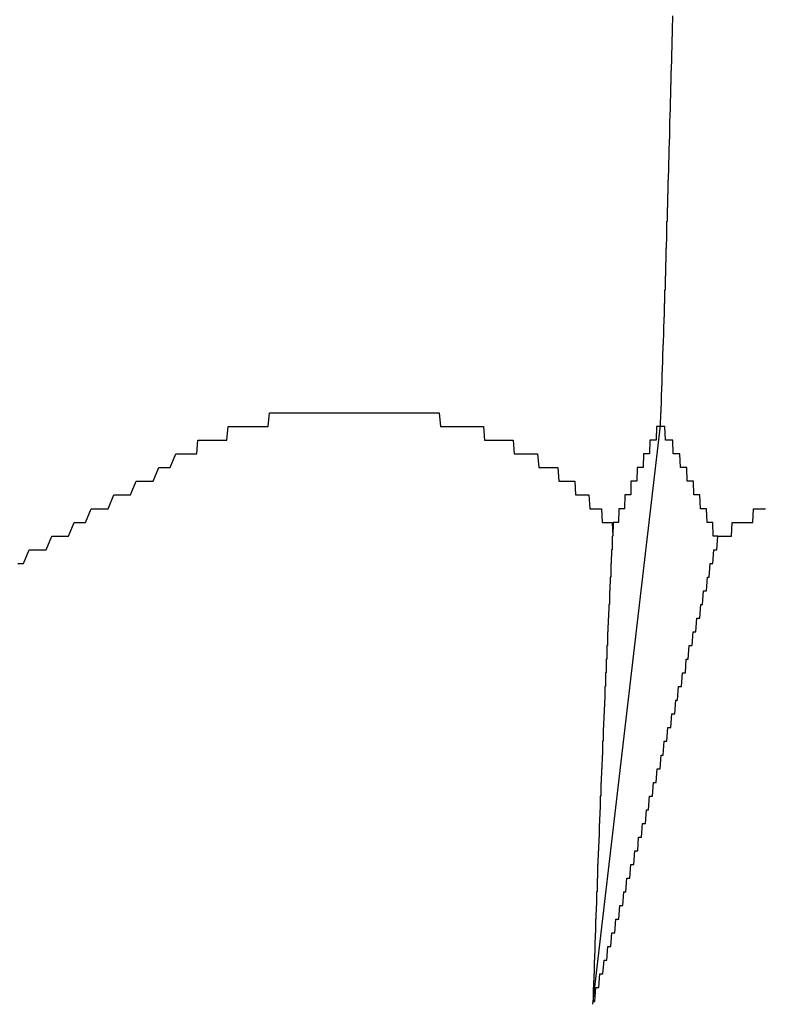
# Model space of a CAD drawing. Extents: x 1107 to 4046, y 937 to 3355.
# Tile 558 of 656: x 2163.035 to 2163.579, y 2701.211 to 2701.93. Entities that reach past the tile are written whole.
import ezdxf

# ---------------------------------------------------------------- set-up
doc = ezdxf.new("R2010")
doc.units = 0
doc.layers.add('KF_VIDA_L___C_REAR', color=7, linetype='CONTINUOUS')

# ---------------------------------------------------------------- blocks, each defined once
blk = doc.blocks.new('KF_VIDA_L___C_REAR')
at = {"layer": 'KF_VIDA_L___C_REAR'}
blk.add_line((-23.525901, 1011.997834), (-23.476484, 1012.420874), dxfattribs=at)
for points in [[(-23.4765, 1012.42, 0), (-23.4763, 1012.43, 0), (-23.4762, 1012.43, 0), (-23.476, 1012.43, 0), (-23.4758, 1012.44, 0), (-23.4757, 1012.44, 0), (-23.4755, 1012.45, 0), (-23.4754, 1012.45, 0), (-23.4752, 1012.46, 0), (-23.4751, 1012.46, 0), (-23.4749, 1012.47, 0), (-23.4748, 1012.47, 0), (-23.4746, 1012.48, 0), (-23.4745, 1012.48, 0), (-23.4743, 1012.48, 0), (-23.4742, 1012.49, 0), (-23.474, 1012.49, 0), (-23.4739, 1012.5, 0), (-23.4737, 1012.5, 0), (-23.4736, 1012.51, 0), (-23.4734, 1012.51, 0), (-23.4733, 1012.52, 0), (-23.4731, 1012.52, 0), (-23.473, 1012.52, 0), (-23.4729, 1012.53, 0), (-23.4727, 1012.53, 0), (-23.4726, 1012.54, 0), (-23.4725, 1012.54, 0), (-23.4723, 1012.55, 0), (-23.4722, 1012.55, 0), (-23.472, 1012.56, 0), (-23.4719, 1012.56, 0), (-23.4718, 1012.57, 0), (-23.4717, 1012.57, 0), (-23.4715, 1012.57, 0), (-23.4714, 1012.58, 0), (-23.4713, 1012.58, 0), (-23.4711, 1012.59, 0), (-23.471, 1012.59, 0), (-23.4709, 1012.6, 0), (-23.4708, 1012.6, 0), (-23.4706, 1012.6, 0), (-23.4705, 1012.61, 0), (-23.4704, 1012.61, 0), (-23.4703, 1012.62, 0), (-23.4701, 1012.62, 0), (-23.47, 1012.63, 0), (-23.4699, 1012.63, 0), (-23.4698, 1012.63, 0), (-23.4697, 1012.64, 0), (-23.4696, 1012.64, 0), (-23.4694, 1012.65, 0), (-23.4693, 1012.65, 0), (-23.4692, 1012.66, 0), (-23.4691, 1012.66, 0), (-23.469, 1012.66, 0), (-23.4689, 1012.67, 0), (-23.4688, 1012.67, 0), (-23.4687, 1012.68, 0), (-23.4686, 1012.68, 0), (-23.4685, 1012.68, 0), (-23.4683, 1012.69, 0), (-23.4682, 1012.69, 0), (-23.4681, 1012.7, 0), (-23.468, 1012.7, 0), (-23.4679, 1012.7, 0), (-23.4678, 1012.71, 0), (-23.4677, 1012.71, 0), (-23.4676, 1012.72, 0)], [(-23.8306, 1012.4, 0), (-23.8299, 1012.4, 0), (-23.8292, 1012.4, 0), (-23.8285, 1012.4, 0), (-23.8278, 1012.4, 0), (-23.8271, 1012.4, 0), (-23.8264, 1012.4, 0), (-23.8256, 1012.4, 0), (-23.8249, 1012.4, 0), (-23.8242, 1012.4, 0), (-23.8235, 1012.4, 0), (-23.8227, 1012.4, 0), (-23.822, 1012.4, 0), (-23.8212, 1012.4, 0), (-23.8205, 1012.4, 0), (-23.8198, 1012.4, 0), (-23.819, 1012.4, 0), (-23.8182, 1012.4, 0), (-23.8175, 1012.4, 0), (-23.8167, 1012.4, 0), (-23.816, 1012.4, 0), (-23.8152, 1012.4, 0), (-23.8144, 1012.41, 0), (-23.8136, 1012.41, 0), (-23.8129, 1012.41, 0), (-23.8121, 1012.41, 0), (-23.8113, 1012.41, 0), (-23.8105, 1012.41, 0), (-23.8097, 1012.41, 0), (-23.8089, 1012.41, 0), (-23.8081, 1012.41, 0), (-23.8073, 1012.41, 0), (-23.8065, 1012.41, 0), (-23.8057, 1012.41, 0), (-23.8049, 1012.41, 0), (-23.8041, 1012.41, 0), (-23.8033, 1012.41, 0), (-23.8025, 1012.41, 0), (-23.8016, 1012.41, 0), (-23.8008, 1012.41, 0), (-23.8, 1012.41, 0), (-23.7992, 1012.41, 0), (-23.7983, 1012.41, 0), (-23.7975, 1012.41, 0), (-23.7966, 1012.41, 0), (-23.7958, 1012.41, 0), (-23.795, 1012.41, 0), (-23.7941, 1012.41, 0), (-23.7933, 1012.41, 0), (-23.7924, 1012.42, 0), (-23.7916, 1012.42, 0), (-23.7907, 1012.42, 0), (-23.7898, 1012.42, 0), (-23.789, 1012.42, 0), (-23.7881, 1012.42, 0), (-23.7873, 1012.42, 0), (-23.7864, 1012.42, 0), (-23.7855, 1012.42, 0), (-23.7846, 1012.42, 0), (-23.7838, 1012.42, 0), (-23.7829, 1012.42, 0), (-23.782, 1012.42, 0), (-23.7811, 1012.42, 0), (-23.7802, 1012.42, 0), (-23.7793, 1012.42, 0), (-23.7785, 1012.42, 0), (-23.7776, 1012.42, 0), (-23.7767, 1012.42, 0), (-23.7758, 1012.42, 0), (-23.7749, 1012.42, 0), (-23.774, 1012.42, 0), (-23.7731, 1012.42, 0), (-23.7722, 1012.42, 0), (-23.7713, 1012.42, 0), (-23.7703, 1012.42, 0), (-23.7694, 1012.42, 0), (-23.7685, 1012.42, 0), (-23.7676, 1012.42, 0), (-23.7667, 1012.42, 0), (-23.7658, 1012.42, 0), (-23.7649, 1012.42, 0), (-23.7639, 1012.42, 0), (-23.763, 1012.42, 0), (-23.7621, 1012.43, 0), (-23.7612, 1012.43, 0), (-23.7602, 1012.43, 0), (-23.7593, 1012.43, 0), (-23.7584, 1012.43, 0), (-23.7574, 1012.43, 0), (-23.7565, 1012.43, 0), (-23.7556, 1012.43, 0), (-23.7546, 1012.43, 0), (-23.7537, 1012.43, 0), (-23.7528, 1012.43, 0), (-23.7518, 1012.43, 0), (-23.7509, 1012.43, 0), (-23.7499, 1012.43, 0), (-23.749, 1012.43, 0), (-23.748, 1012.43, 0), (-23.7471, 1012.43, 0), (-23.7462, 1012.43, 0), (-23.7452, 1012.43, 0), (-23.7443, 1012.43, 0), (-23.7433, 1012.43, 0), (-23.7424, 1012.43, 0), (-23.7414, 1012.43, 0), (-23.7405, 1012.43, 0), (-23.7395, 1012.43, 0), (-23.7385, 1012.43, 0), (-23.7376, 1012.43, 0), (-23.7366, 1012.43, 0), (-23.7357, 1012.43, 0), (-23.7347, 1012.43, 0), (-23.7338, 1012.43, 0), (-23.7328, 1012.43, 0), (-23.7318, 1012.43, 0), (-23.7309, 1012.43, 0), (-23.7299, 1012.43, 0), (-23.729, 1012.43, 0), (-23.728, 1012.43, 0), (-23.727, 1012.43, 0), (-23.7261, 1012.43, 0), (-23.7251, 1012.43, 0), (-23.7242, 1012.43, 0), (-23.7232, 1012.43, 0), (-23.7222, 1012.43, 0), (-23.7213, 1012.43, 0), (-23.7203, 1012.43, 0), (-23.7194, 1012.43, 0), (-23.7184, 1012.43, 0), (-23.7174, 1012.43, 0), (-23.7165, 1012.43, 0), (-23.7155, 1012.43, 0), (-23.7145, 1012.43, 0), (-23.7136, 1012.43, 0), (-23.7126, 1012.43, 0), (-23.7117, 1012.43, 0), (-23.7107, 1012.43, 0), (-23.7097, 1012.43, 0), (-23.7088, 1012.43, 0), (-23.7078, 1012.43, 0), (-23.7069, 1012.43, 0), (-23.7059, 1012.43, 0), (-23.705, 1012.43, 0), (-23.704, 1012.43, 0), (-23.703, 1012.43, 0), (-23.7021, 1012.43, 0), (-23.7011, 1012.43, 0), (-23.7002, 1012.43, 0), (-23.6992, 1012.43, 0), (-23.6983, 1012.43, 0), (-23.6973, 1012.43, 0), (-23.6964, 1012.43, 0), (-23.6954, 1012.43, 0), (-23.6945, 1012.43, 0), (-23.6935, 1012.43, 0), (-23.6926, 1012.43, 0), (-23.6917, 1012.43, 0), (-23.6907, 1012.43, 0), (-23.6898, 1012.43, 0), (-23.6888, 1012.43, 0), (-23.6879, 1012.43, 0), (-23.6869, 1012.43, 0), (-23.686, 1012.43, 0), (-23.6851, 1012.43, 0), (-23.6841, 1012.43, 0), (-23.6832, 1012.43, 0), (-23.6823, 1012.43, 0), (-23.6814, 1012.43, 0), (-23.6804, 1012.43, 0), (-23.6795, 1012.43, 0), (-23.6786, 1012.43, 0), (-23.6776, 1012.43, 0), (-23.6767, 1012.43, 0), (-23.6758, 1012.43, 0), (-23.6749, 1012.43, 0), (-23.6739, 1012.43, 0), (-23.673, 1012.43, 0), (-23.6721, 1012.43, 0), (-23.6711, 1012.43, 0), (-23.6702, 1012.43, 0), (-23.6693, 1012.43, 0), (-23.6683, 1012.43, 0), (-23.6674, 1012.43, 0), (-23.6665, 1012.43, 0), (-23.6655, 1012.43, 0), (-23.6646, 1012.43, 0), (-23.6636, 1012.43, 0), (-23.6627, 1012.43, 0), (-23.6618, 1012.43, 0), (-23.6608, 1012.43, 0), (-23.6599, 1012.43, 0), (-23.6589, 1012.43, 0), (-23.658, 1012.43, 0), (-23.6571, 1012.43, 0), (-23.6561, 1012.43, 0), (-23.6552, 1012.43, 0), (-23.6542, 1012.43, 0), (-23.6533, 1012.43, 0), (-23.6523, 1012.43, 0), (-23.6514, 1012.43, 0), (-23.6505, 1012.43, 0), (-23.6495, 1012.43, 0), (-23.6486, 1012.43, 0), (-23.6476, 1012.43, 0), (-23.6467, 1012.43, 0), (-23.6457, 1012.43, 0), (-23.6448, 1012.43, 0), (-23.6438, 1012.43, 0), (-23.6429, 1012.43, 0), (-23.642, 1012.43, 0), (-23.641, 1012.43, 0), (-23.6401, 1012.43, 0), (-23.6391, 1012.43, 0), (-23.6382, 1012.43, 0), (-23.6373, 1012.42, 0), (-23.6363, 1012.42, 0), (-23.6354, 1012.42, 0), (-23.6344, 1012.42, 0), (-23.6335, 1012.42, 0), (-23.6326, 1012.42, 0), (-23.6316, 1012.42, 0), (-23.6307, 1012.42, 0), (-23.6298, 1012.42, 0), (-23.6288, 1012.42, 0), (-23.6279, 1012.42, 0), (-23.627, 1012.42, 0), (-23.626, 1012.42, 0), (-23.6251, 1012.42, 0), (-23.6242, 1012.42, 0), (-23.6232, 1012.42, 0), (-23.6223, 1012.42, 0), (-23.6214, 1012.42, 0), (-23.6205, 1012.42, 0), (-23.6196, 1012.42, 0), (-23.6186, 1012.42, 0), (-23.6177, 1012.42, 0), (-23.6168, 1012.42, 0), (-23.6159, 1012.42, 0), (-23.615, 1012.42, 0), (-23.614, 1012.42, 0), (-23.6131, 1012.42, 0), (-23.6122, 1012.42, 0), (-23.6113, 1012.42, 0), (-23.6104, 1012.42, 0), (-23.6095, 1012.42, 0), (-23.6086, 1012.42, 0), (-23.6077, 1012.42, 0), (-23.6068, 1012.42, 0), (-23.6059, 1012.42, 0), (-23.605, 1012.41, 0), (-23.6041, 1012.41, 0), (-23.6032, 1012.41, 0), (-23.6023, 1012.41, 0), (-23.6014, 1012.41, 0), (-23.6005, 1012.41, 0), (-23.5996, 1012.41, 0), (-23.5988, 1012.41, 0), (-23.5979, 1012.41, 0), (-23.597, 1012.41, 0), (-23.5961, 1012.41, 0), (-23.5953, 1012.41, 0), (-23.5944, 1012.41, 0), (-23.5935, 1012.41, 0), (-23.5926, 1012.41, 0), (-23.5918, 1012.41, 0), (-23.5909, 1012.41, 0), (-23.5901, 1012.41, 0), (-23.5892, 1012.41, 0), (-23.5883, 1012.41, 0), (-23.5875, 1012.41, 0), (-23.5866, 1012.41, 0), (-23.5858, 1012.41, 0), (-23.585, 1012.41, 0), (-23.5841, 1012.41, 0), (-23.5833, 1012.4, 0), (-23.5824, 1012.4, 0), (-23.5816, 1012.4, 0), (-23.5808, 1012.4, 0), (-23.5799, 1012.4, 0), (-23.5791, 1012.4, 0), (-23.5783, 1012.4, 0), (-23.5775, 1012.4, 0), (-23.5766, 1012.4, 0), (-23.5758, 1012.4, 0), (-23.575, 1012.4, 0), (-23.5742, 1012.4, 0), (-23.5734, 1012.4, 0), (-23.5726, 1012.4, 0), (-23.5718, 1012.4, 0), (-23.571, 1012.4, 0), (-23.5702, 1012.4, 0), (-23.5694, 1012.4, 0), (-23.5686, 1012.4, 0), (-23.5678, 1012.4, 0), (-23.5671, 1012.4, 0), (-23.5663, 1012.4, 0), (-23.5655, 1012.39, 0), (-23.5647, 1012.39, 0), (-23.564, 1012.39, 0), (-23.5632, 1012.39, 0), (-23.5624, 1012.39, 0), (-23.5617, 1012.39, 0), (-23.5609, 1012.39, 0), (-23.5602, 1012.39, 0), (-23.5594, 1012.39, 0), (-23.5587, 1012.39, 0), (-23.5579, 1012.39, 0), (-23.5572, 1012.39, 0), (-23.5564, 1012.39, 0), (-23.5557, 1012.39, 0), (-23.555, 1012.39, 0), (-23.5543, 1012.39, 0), (-23.5535, 1012.39, 0), (-23.5528, 1012.39, 0), (-23.5521, 1012.39, 0), (-23.5514, 1012.39, 0), (-23.5507, 1012.38, 0), (-23.55, 1012.38, 0), (-23.5493, 1012.38, 0), (-23.5486, 1012.38, 0), (-23.5479, 1012.38, 0), (-23.5472, 1012.38, 0), (-23.5465, 1012.38, 0), (-23.5458, 1012.38, 0), (-23.5452, 1012.38, 0), (-23.5445, 1012.38, 0), (-23.5438, 1012.38, 0), (-23.5431, 1012.38, 0), (-23.5425, 1012.38, 0), (-23.5418, 1012.38, 0), (-23.5412, 1012.38, 0), (-23.5405, 1012.38, 0), (-23.5399, 1012.38, 0), (-23.5392, 1012.38, 0), (-23.5386, 1012.37, 0), (-23.538, 1012.37, 0), (-23.5373, 1012.37, 0), (-23.5367, 1012.37, 0), (-23.5361, 1012.37, 0), (-23.5355, 1012.37, 0), (-23.5349, 1012.37, 0), (-23.5342, 1012.37, 0), (-23.5336, 1012.37, 0), (-23.533, 1012.37, 0), (-23.5324, 1012.37, 0), (-23.5318, 1012.37, 0), (-23.5312, 1012.37, 0), (-23.5306, 1012.37, 0), (-23.53, 1012.37, 0), (-23.5294, 1012.37, 0), (-23.5288, 1012.37, 0), (-23.5282, 1012.36, 0), (-23.5276, 1012.36, 0), (-23.5271, 1012.36, 0), (-23.5265, 1012.36, 0), (-23.5259, 1012.36, 0), (-23.5253, 1012.36, 0), (-23.5247, 1012.36, 0), (-23.5242, 1012.36, 0), (-23.5236, 1012.36, 0), (-23.523, 1012.36, 0), (-23.5225, 1012.36, 0), (-23.5219, 1012.36, 0), (-23.5214, 1012.36, 0), (-23.5208, 1012.36, 0), (-23.5203, 1012.36, 0), (-23.5197, 1012.36, 0), (-23.5192, 1012.35, 0), (-23.5186, 1012.35, 0), (-23.5181, 1012.35, 0), (-23.5175, 1012.35, 0), (-23.517, 1012.35, 0), (-23.5165, 1012.35, 0), (-23.516, 1012.35, 0), (-23.5154, 1012.35, 0), (-23.5149, 1012.35, 0), (-23.5144, 1012.35, 0), (-23.5139, 1012.35, 0), (-23.5134, 1012.35, 0), (-23.5129, 1012.35, 0), (-23.5124, 1012.35, 0), (-23.5119, 1012.35, 0), (-23.5114, 1012.34, 0)], [(-23.4765, 1012.42, 0), (-23.4767, 1012.42, 0), (-23.4769, 1012.42, 0), (-23.4772, 1012.42, 0), (-23.4774, 1012.42, 0), (-23.4776, 1012.42, 0), (-23.4778, 1012.42, 0), (-23.4781, 1012.42, 0), (-23.4783, 1012.42, 0), (-23.4785, 1012.42, 0), (-23.4788, 1012.42, 0), (-23.479, 1012.42, 0), (-23.4792, 1012.42, 0), (-23.4795, 1012.42, 0), (-23.4797, 1012.41, 0), (-23.4799, 1012.41, 0), (-23.4802, 1012.41, 0), (-23.4804, 1012.41, 0), (-23.4806, 1012.41, 0), (-23.4809, 1012.41, 0), (-23.4811, 1012.41, 0), (-23.4814, 1012.41, 0), (-23.4816, 1012.41, 0), (-23.4818, 1012.41, 0), (-23.4821, 1012.41, 0), (-23.4823, 1012.41, 0), (-23.4826, 1012.41, 0), (-23.4828, 1012.41, 0), (-23.4831, 1012.41, 0), (-23.4833, 1012.41, 0), (-23.4836, 1012.41, 0), (-23.4838, 1012.41, 0), (-23.4841, 1012.41, 0), (-23.4843, 1012.41, 0), (-23.4846, 1012.4, 0), (-23.4848, 1012.4, 0), (-23.4851, 1012.4, 0), (-23.4853, 1012.4, 0), (-23.4856, 1012.4, 0), (-23.4858, 1012.4, 0), (-23.4861, 1012.4, 0), (-23.4863, 1012.4, 0), (-23.4866, 1012.4, 0), (-23.4869, 1012.4, 0), (-23.4871, 1012.4, 0), (-23.4874, 1012.4, 0), (-23.4876, 1012.4, 0), (-23.4879, 1012.4, 0), (-23.4882, 1012.4, 0), (-23.4884, 1012.4, 0), (-23.4887, 1012.4, 0), (-23.4889, 1012.4, 0), (-23.4892, 1012.39, 0), (-23.4895, 1012.39, 0), (-23.4897, 1012.39, 0), (-23.49, 1012.39, 0), (-23.4903, 1012.39, 0), (-23.4905, 1012.39, 0), (-23.4908, 1012.39, 0), (-23.4911, 1012.39, 0), (-23.4913, 1012.39, 0), (-23.4916, 1012.39, 0), (-23.4919, 1012.39, 0), (-23.4922, 1012.39, 0), (-23.4924, 1012.39, 0), (-23.4927, 1012.39, 0), (-23.493, 1012.39, 0), (-23.4933, 1012.39, 0), (-23.4935, 1012.39, 0), (-23.4938, 1012.38, 0), (-23.4941, 1012.38, 0), (-23.4944, 1012.38, 0), (-23.4947, 1012.38, 0), (-23.4949, 1012.38, 0), (-23.4952, 1012.38, 0), (-23.4955, 1012.38, 0), (-23.4958, 1012.38, 0), (-23.4961, 1012.38, 0), (-23.4963, 1012.38, 0), (-23.4966, 1012.38, 0), (-23.4969, 1012.38, 0), (-23.4972, 1012.38, 0), (-23.4975, 1012.38, 0), (-23.4978, 1012.38, 0), (-23.4981, 1012.38, 0), (-23.4983, 1012.37, 0), (-23.4986, 1012.37, 0), (-23.4989, 1012.37, 0), (-23.4992, 1012.37, 0), (-23.4995, 1012.37, 0), (-23.4998, 1012.37, 0), (-23.5001, 1012.37, 0), (-23.5004, 1012.37, 0), (-23.5007, 1012.37, 0), (-23.501, 1012.37, 0), (-23.5013, 1012.37, 0), (-23.5016, 1012.37, 0), (-23.5019, 1012.37, 0), (-23.5022, 1012.37, 0), (-23.5025, 1012.37, 0), (-23.5028, 1012.36, 0), (-23.5031, 1012.36, 0), (-23.5034, 1012.36, 0), (-23.5037, 1012.36, 0), (-23.504, 1012.36, 0), (-23.5043, 1012.36, 0), (-23.5046, 1012.36, 0), (-23.5049, 1012.36, 0), (-23.5052, 1012.36, 0), (-23.5055, 1012.36, 0), (-23.5058, 1012.36, 0), (-23.5061, 1012.36, 0), (-23.5064, 1012.36, 0), (-23.5067, 1012.36, 0), (-23.507, 1012.36, 0), (-23.5073, 1012.35, 0), (-23.5076, 1012.35, 0), (-23.5079, 1012.35, 0), (-23.5082, 1012.35, 0), (-23.5085, 1012.35, 0), (-23.5089, 1012.35, 0), (-23.5092, 1012.35, 0), (-23.5095, 1012.35, 0), (-23.5098, 1012.35, 0), (-23.5101, 1012.35, 0), (-23.5104, 1012.35, 0), (-23.5107, 1012.35, 0), (-23.5111, 1012.35, 0), (-23.5114, 1012.34, 0)], [(-23.4347, 1012.34, 0), (-23.4351, 1012.34, 0), (-23.4354, 1012.34, 0), (-23.4358, 1012.34, 0), (-23.4362, 1012.34, 0), (-23.4365, 1012.34, 0), (-23.4369, 1012.34, 0), (-23.4372, 1012.34, 0), (-23.4376, 1012.34, 0), (-23.438, 1012.34, 0), (-23.4383, 1012.35, 0), (-23.4387, 1012.35, 0), (-23.439, 1012.35, 0), (-23.4394, 1012.35, 0), (-23.4397, 1012.35, 0), (-23.4401, 1012.35, 0), (-23.4404, 1012.35, 0), (-23.4408, 1012.35, 0), (-23.4411, 1012.35, 0), (-23.4415, 1012.35, 0), (-23.4418, 1012.35, 0), (-23.4422, 1012.35, 0), (-23.4425, 1012.35, 0), (-23.4429, 1012.36, 0), (-23.4432, 1012.36, 0), (-23.4436, 1012.36, 0), (-23.4439, 1012.36, 0), (-23.4443, 1012.36, 0), (-23.4446, 1012.36, 0), (-23.445, 1012.36, 0), (-23.4453, 1012.36, 0), (-23.4457, 1012.36, 0), (-23.446, 1012.36, 0), (-23.4464, 1012.36, 0), (-23.4467, 1012.36, 0), (-23.447, 1012.36, 0), (-23.4474, 1012.36, 0), (-23.4477, 1012.37, 0), (-23.4481, 1012.37, 0), (-23.4484, 1012.37, 0), (-23.4488, 1012.37, 0), (-23.4491, 1012.37, 0), (-23.4494, 1012.37, 0), (-23.4498, 1012.37, 0), (-23.4501, 1012.37, 0), (-23.4505, 1012.37, 0), (-23.4508, 1012.37, 0), (-23.4511, 1012.37, 0), (-23.4515, 1012.37, 0), (-23.4518, 1012.37, 0), (-23.4521, 1012.37, 0), (-23.4525, 1012.38, 0), (-23.4528, 1012.38, 0), (-23.4531, 1012.38, 0), (-23.4535, 1012.38, 0), (-23.4538, 1012.38, 0), (-23.4541, 1012.38, 0), (-23.4545, 1012.38, 0), (-23.4548, 1012.38, 0), (-23.4551, 1012.38, 0), (-23.4555, 1012.38, 0), (-23.4558, 1012.38, 0), (-23.4561, 1012.38, 0), (-23.4564, 1012.38, 0), (-23.4568, 1012.38, 0), (-23.4571, 1012.38, 0), (-23.4574, 1012.39, 0), (-23.4578, 1012.39, 0), (-23.4581, 1012.39, 0), (-23.4584, 1012.39, 0), (-23.4587, 1012.39, 0), (-23.4591, 1012.39, 0), (-23.4594, 1012.39, 0), (-23.4597, 1012.39, 0), (-23.46, 1012.39, 0), (-23.4603, 1012.39, 0), (-23.4607, 1012.39, 0), (-23.461, 1012.39, 0), (-23.4613, 1012.39, 0), (-23.4616, 1012.39, 0), (-23.4619, 1012.39, 0), (-23.4623, 1012.4, 0), (-23.4626, 1012.4, 0), (-23.4629, 1012.4, 0), (-23.4632, 1012.4, 0), (-23.4635, 1012.4, 0), (-23.4638, 1012.4, 0), (-23.4642, 1012.4, 0), (-23.4645, 1012.4, 0), (-23.4648, 1012.4, 0), (-23.4651, 1012.4, 0), (-23.4654, 1012.4, 0), (-23.4657, 1012.4, 0), (-23.466, 1012.4, 0), (-23.4663, 1012.4, 0), (-23.4666, 1012.4, 0), (-23.467, 1012.4, 0), (-23.4673, 1012.4, 0), (-23.4676, 1012.41, 0), (-23.4679, 1012.41, 0), (-23.4682, 1012.41, 0), (-23.4685, 1012.41, 0), (-23.4688, 1012.41, 0), (-23.4691, 1012.41, 0), (-23.4694, 1012.41, 0), (-23.4697, 1012.41, 0), (-23.47, 1012.41, 0), (-23.4703, 1012.41, 0), (-23.4706, 1012.41, 0), (-23.4709, 1012.41, 0), (-23.4712, 1012.41, 0), (-23.4715, 1012.41, 0), (-23.4718, 1012.41, 0), (-23.4721, 1012.41, 0), (-23.4724, 1012.41, 0), (-23.4727, 1012.41, 0), (-23.473, 1012.41, 0), (-23.4733, 1012.42, 0), (-23.4736, 1012.42, 0), (-23.4739, 1012.42, 0), (-23.4742, 1012.42, 0), (-23.4745, 1012.42, 0), (-23.4747, 1012.42, 0), (-23.475, 1012.42, 0), (-23.4753, 1012.42, 0), (-23.4756, 1012.42, 0), (-23.4759, 1012.42, 0), (-23.4762, 1012.42, 0), (-23.4765, 1012.42, 0)], [(-23.9458, 1012.32, 0), (-23.9417, 1012.32, 0), (-23.9376, 1012.33, 0), (-23.9335, 1012.33, 0), (-23.9294, 1012.33, 0), (-23.9253, 1012.33, 0), (-23.9211, 1012.34, 0), (-23.917, 1012.34, 0), (-23.9129, 1012.34, 0), (-23.9088, 1012.34, 0), (-23.9047, 1012.35, 0), (-23.9006, 1012.35, 0), (-23.8965, 1012.35, 0), (-23.8923, 1012.36, 0), (-23.8882, 1012.36, 0), (-23.8841, 1012.36, 0), (-23.88, 1012.36, 0), (-23.8759, 1012.37, 0), (-23.8718, 1012.37, 0), (-23.8677, 1012.37, 0), (-23.8635, 1012.37, 0), (-23.8594, 1012.38, 0), (-23.8553, 1012.38, 0), (-23.8512, 1012.38, 0), (-23.8471, 1012.38, 0), (-23.8429, 1012.39, 0), (-23.8388, 1012.39, 0), (-23.8347, 1012.39, 0), (-23.8306, 1012.4, 0)], [(-23.4347, 1012.34, 0), (-23.4342, 1012.34, 0), (-23.4336, 1012.34, 0), (-23.433, 1012.34, 0), (-23.4324, 1012.34, 0), (-23.4318, 1012.34, 0), (-23.4312, 1012.34, 0), (-23.4307, 1012.34, 0), (-23.4301, 1012.34, 0), (-23.4295, 1012.34, 0), (-23.4289, 1012.34, 0), (-23.4283, 1012.34, 0), (-23.4277, 1012.34, 0), (-23.4271, 1012.34, 0), (-23.4265, 1012.34, 0), (-23.4259, 1012.34, 0), (-23.4253, 1012.34, 0), (-23.4247, 1012.34, 0), (-23.4241, 1012.35, 0), (-23.4235, 1012.35, 0), (-23.4229, 1012.35, 0), (-23.4223, 1012.35, 0), (-23.4217, 1012.35, 0), (-23.4211, 1012.35, 0), (-23.4204, 1012.35, 0), (-23.4198, 1012.35, 0), (-23.4192, 1012.35, 0), (-23.4186, 1012.35, 0), (-23.418, 1012.35, 0), (-23.4174, 1012.35, 0), (-23.4167, 1012.35, 0), (-23.4161, 1012.35, 0), (-23.4155, 1012.35, 0), (-23.4149, 1012.35, 0), (-23.4142, 1012.35, 0), (-23.4136, 1012.35, 0), (-23.413, 1012.35, 0), (-23.4124, 1012.35, 0), (-23.4117, 1012.35, 0), (-23.4111, 1012.35, 0), (-23.4105, 1012.35, 0), (-23.4098, 1012.35, 0), (-23.4092, 1012.35, 0), (-23.4085, 1012.36, 0), (-23.4079, 1012.36, 0), (-23.4072, 1012.36, 0), (-23.4066, 1012.36, 0), (-23.4059, 1012.36, 0), (-23.4053, 1012.36, 0), (-23.4046, 1012.36, 0), (-23.4039, 1012.36, 0), (-23.4033, 1012.36, 0), (-23.4026, 1012.36, 0), (-23.4019, 1012.36, 0), (-23.4013, 1012.36, 0), (-23.4006, 1012.36, 0), (-23.3999, 1012.36, 0)], [(-23.5259, 1012, 0), (-23.5252, 1012, 0), (-23.5244, 1012, 0), (-23.5237, 1012.01, 0), (-23.523, 1012.01, 0), (-23.5222, 1012.01, 0), (-23.5215, 1012.01, 0), (-23.5208, 1012.02, 0), (-23.52, 1012.02, 0), (-23.5193, 1012.02, 0), (-23.5186, 1012.02, 0), (-23.5178, 1012.03, 0), (-23.5171, 1012.03, 0), (-23.5164, 1012.03, 0), (-23.5157, 1012.03, 0), (-23.5149, 1012.04, 0), (-23.5142, 1012.04, 0), (-23.5135, 1012.04, 0), (-23.5127, 1012.04, 0), (-23.512, 1012.05, 0), (-23.5113, 1012.05, 0), (-23.5106, 1012.05, 0), (-23.5098, 1012.05, 0), (-23.5091, 1012.06, 0), (-23.5084, 1012.06, 0), (-23.5077, 1012.06, 0), (-23.5069, 1012.06, 0), (-23.5062, 1012.07, 0), (-23.5055, 1012.07, 0), (-23.5048, 1012.07, 0), (-23.504, 1012.07, 0), (-23.5033, 1012.08, 0), (-23.5026, 1012.08, 0), (-23.5019, 1012.08, 0), (-23.5011, 1012.09, 0), (-23.5004, 1012.09, 0), (-23.4997, 1012.09, 0), (-23.499, 1012.09, 0), (-23.4982, 1012.1, 0), (-23.4975, 1012.1, 0), (-23.4968, 1012.1, 0), (-23.4961, 1012.1, 0), (-23.4954, 1012.11, 0), (-23.4946, 1012.11, 0), (-23.4939, 1012.11, 0), (-23.4932, 1012.11, 0), (-23.4925, 1012.12, 0), (-23.4918, 1012.12, 0), (-23.491, 1012.12, 0), (-23.4903, 1012.12, 0), (-23.4896, 1012.13, 0), (-23.4889, 1012.13, 0), (-23.4882, 1012.13, 0), (-23.4875, 1012.13, 0), (-23.4867, 1012.14, 0), (-23.486, 1012.14, 0), (-23.4853, 1012.14, 0), (-23.4846, 1012.15, 0), (-23.4839, 1012.15, 0), (-23.4832, 1012.15, 0), (-23.4825, 1012.15, 0), (-23.4817, 1012.16, 0), (-23.481, 1012.16, 0), (-23.4803, 1012.16, 0), (-23.4796, 1012.16, 0), (-23.4789, 1012.17, 0), (-23.4782, 1012.17, 0), (-23.4775, 1012.17, 0), (-23.4768, 1012.17, 0), (-23.476, 1012.18, 0), (-23.4753, 1012.18, 0), (-23.4746, 1012.18, 0), (-23.4739, 1012.19, 0), (-23.4732, 1012.19, 0), (-23.4725, 1012.19, 0), (-23.4718, 1012.19, 0), (-23.4711, 1012.2, 0), (-23.4704, 1012.2, 0), (-23.4697, 1012.2, 0), (-23.469, 1012.2, 0), (-23.4682, 1012.21, 0), (-23.4675, 1012.21, 0), (-23.4668, 1012.21, 0), (-23.4661, 1012.21, 0), (-23.4654, 1012.22, 0), (-23.4647, 1012.22, 0), (-23.464, 1012.22, 0), (-23.4633, 1012.23, 0), (-23.4626, 1012.23, 0), (-23.4619, 1012.23, 0), (-23.4612, 1012.23, 0), (-23.4605, 1012.24, 0), (-23.4598, 1012.24, 0), (-23.4591, 1012.24, 0), (-23.4584, 1012.24, 0), (-23.4577, 1012.25, 0), (-23.457, 1012.25, 0), (-23.4563, 1012.25, 0), (-23.4556, 1012.26, 0), (-23.4549, 1012.26, 0), (-23.4542, 1012.26, 0), (-23.4535, 1012.26, 0), (-23.4528, 1012.27, 0), (-23.4521, 1012.27, 0), (-23.4514, 1012.27, 0), (-23.4507, 1012.27, 0), (-23.45, 1012.28, 0), (-23.4493, 1012.28, 0), (-23.4486, 1012.28, 0), (-23.4479, 1012.28, 0), (-23.4472, 1012.29, 0), (-23.4465, 1012.29, 0), (-23.4458, 1012.29, 0), (-23.4451, 1012.3, 0), (-23.4444, 1012.3, 0), (-23.4437, 1012.3, 0), (-23.443, 1012.3, 0), (-23.4423, 1012.31, 0), (-23.4416, 1012.31, 0), (-23.441, 1012.31, 0), (-23.4403, 1012.32, 0), (-23.4396, 1012.32, 0), (-23.4389, 1012.32, 0), (-23.4382, 1012.32, 0), (-23.4375, 1012.33, 0), (-23.4368, 1012.33, 0), (-23.4361, 1012.33, 0), (-23.4354, 1012.33, 0), (-23.4347, 1012.34, 0)], [(-23.5114, 1012.34, 0), (-23.5115, 1012.34, 0), (-23.5117, 1012.34, 0), (-23.5118, 1012.34, 0), (-23.5119, 1012.33, 0), (-23.5121, 1012.33, 0), (-23.5122, 1012.33, 0), (-23.5124, 1012.33, 0), (-23.5125, 1012.32, 0), (-23.5126, 1012.32, 0), (-23.5128, 1012.32, 0), (-23.5129, 1012.31, 0), (-23.5131, 1012.31, 0), (-23.5132, 1012.31, 0), (-23.5133, 1012.31, 0), (-23.5135, 1012.3, 0), (-23.5136, 1012.3, 0), (-23.5137, 1012.3, 0), (-23.5139, 1012.29, 0), (-23.514, 1012.29, 0), (-23.5141, 1012.29, 0), (-23.5143, 1012.29, 0), (-23.5144, 1012.28, 0), (-23.5145, 1012.28, 0), (-23.5147, 1012.28, 0), (-23.5148, 1012.28, 0), (-23.5149, 1012.27, 0), (-23.5151, 1012.27, 0), (-23.5152, 1012.27, 0), (-23.5153, 1012.26, 0), (-23.5154, 1012.26, 0), (-23.5156, 1012.26, 0), (-23.5157, 1012.26, 0), (-23.5158, 1012.25, 0), (-23.516, 1012.25, 0), (-23.5161, 1012.25, 0), (-23.5162, 1012.24, 0), (-23.5163, 1012.24, 0), (-23.5165, 1012.24, 0), (-23.5166, 1012.24, 0), (-23.5167, 1012.23, 0), (-23.5168, 1012.23, 0), (-23.517, 1012.23, 0), (-23.5171, 1012.23, 0), (-23.5172, 1012.22, 0), (-23.5173, 1012.22, 0), (-23.5175, 1012.22, 0), (-23.5176, 1012.21, 0), (-23.5177, 1012.21, 0), (-23.5178, 1012.21, 0), (-23.5179, 1012.21, 0), (-23.5181, 1012.2, 0), (-23.5182, 1012.2, 0), (-23.5183, 1012.2, 0), (-23.5184, 1012.2, 0), (-23.5185, 1012.19, 0), (-23.5186, 1012.19, 0), (-23.5188, 1012.19, 0), (-23.5189, 1012.18, 0), (-23.519, 1012.18, 0), (-23.5191, 1012.18, 0), (-23.5192, 1012.18, 0), (-23.5193, 1012.17, 0), (-23.5195, 1012.17, 0), (-23.5196, 1012.17, 0), (-23.5197, 1012.17, 0), (-23.5198, 1012.16, 0), (-23.5199, 1012.16, 0), (-23.52, 1012.16, 0), (-23.5201, 1012.15, 0), (-23.5202, 1012.15, 0), (-23.5204, 1012.15, 0), (-23.5205, 1012.15, 0), (-23.5206, 1012.14, 0), (-23.5207, 1012.14, 0), (-23.5208, 1012.14, 0), (-23.5209, 1012.14, 0), (-23.521, 1012.13, 0), (-23.5211, 1012.13, 0), (-23.5212, 1012.13, 0), (-23.5213, 1012.13, 0), (-23.5214, 1012.12, 0), (-23.5215, 1012.12, 0), (-23.5216, 1012.12, 0), (-23.5217, 1012.11, 0), (-23.5219, 1012.11, 0), (-23.522, 1012.11, 0), (-23.5221, 1012.11, 0), (-23.5222, 1012.1, 0), (-23.5223, 1012.1, 0), (-23.5224, 1012.1, 0), (-23.5225, 1012.1, 0), (-23.5226, 1012.09, 0), (-23.5227, 1012.09, 0), (-23.5228, 1012.09, 0), (-23.5229, 1012.08, 0), (-23.523, 1012.08, 0), (-23.5231, 1012.08, 0), (-23.5232, 1012.08, 0), (-23.5233, 1012.07, 0), (-23.5234, 1012.07, 0), (-23.5235, 1012.07, 0), (-23.5236, 1012.07, 0), (-23.5237, 1012.06, 0), (-23.5237, 1012.06, 0), (-23.5238, 1012.06, 0), (-23.5239, 1012.06, 0), (-23.524, 1012.05, 0), (-23.5241, 1012.05, 0), (-23.5242, 1012.05, 0), (-23.5243, 1012.05, 0), (-23.5244, 1012.04, 0), (-23.5245, 1012.04, 0), (-23.5246, 1012.04, 0), (-23.5247, 1012.03, 0), (-23.5248, 1012.03, 0), (-23.5249, 1012.03, 0), (-23.5249, 1012.03, 0), (-23.525, 1012.02, 0), (-23.5251, 1012.02, 0), (-23.5252, 1012.02, 0), (-23.5253, 1012.02, 0), (-23.5254, 1012.01, 0), (-23.5255, 1012.01, 0), (-23.5256, 1012.01, 0), (-23.5256, 1012.01, 0), (-23.5257, 1012, 0), (-23.5258, 1012, 0), (-23.5259, 1012, 0)]]:
    blk.add_polyline3d(points, dxfattribs=at)

msp = doc.modelspace()

# ---------------------------------------------------------------- block references
at = {"layer": 'KF_VIDA_L___C_REAR'}
msp.add_blockref('KF_VIDA_L___C_REAR', (2186.97908, 1689.21316), dxfattribs=at)

doc.saveas('drawing.dxf')
